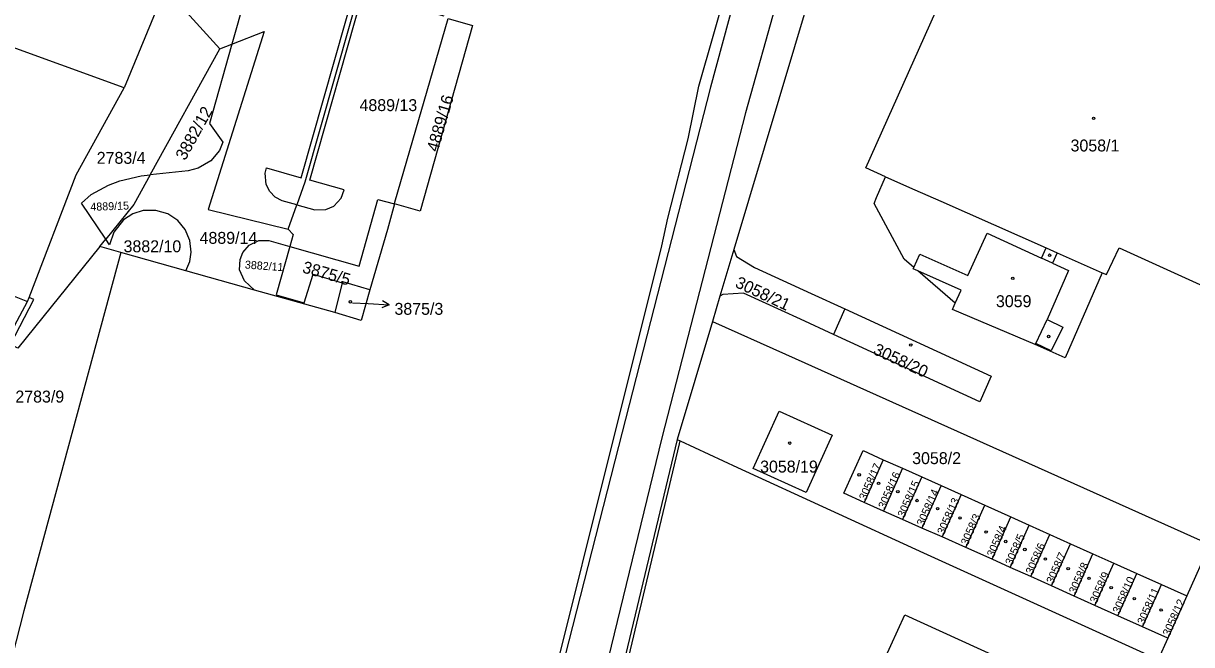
# Model space of a CAD drawing. Extents: x -527335 to -526256, y -1079142 to -1077836.
# Drawn here: x -526891.4 to -526725, y -1078894.6 to -1078806.1 of the extents above; entities that cross this region are included whole.
import ezdxf

# ---------------------------------------------------------------- set-up
doc = ezdxf.new("R2010")
doc.units = 0
for name, color, linetype in [('Hranice parcel', 7, 'Continuous'), ('Parcelní čísla', 7, 'Continuous'), ('Pop  PČ popisy', 7, 'Continuous'), ('Vnitřní kresba', 7, 'Continuous'), ('Značky budov', 7, 'Continuous')]:
    doc.layers.add(name, color=color, linetype=linetype)

msp = doc.modelspace()

# ---------------------------------------------------------------- linework, layer by layer
at = {"layer": 'Hranice parcel'}
for p, q in [((-526774.18, -1078784.68), (-526790.21, -1078838.32)), ((-526871.22, -1078801.11), (-526877.03, -1078815.27)), ((-526863.41, -1078809.75), (-526871.22, -1078801.11)), ((-526877.03, -1078815.27), (-526901.79, -1078806.32)), ((-526863.41, -1078809.75), (-526861.71, -1078809.08)), ((-526873.33, -1078827.67), (-526863.41, -1078809.75)), ((-526853.71, -1078835.4), (-526852.48, -1078831.96)), ((-526880.51, -1078837.89), (-526879.67, -1078836.85)), ((-526880.51, -1078837.89), (-526892.2, -1078852.35)), ((-526790.21, -1078838.32), (-526792.2, -1078844.96)), ((-526858.47, -1078844.1), (-526868.27, -1078841.34)), ((-526896.06, -1078843.62), (-526890.8, -1078845.7)), ((-526847.07, -1078847.31), (-526858.47, -1078844.1)), ((-526845.98, -1078843.08), (-526847.07, -1078847.31)), ((-526890.8, -1078845.7), (-526890.59, -1078845.16)), ((-526792.2, -1078844.96), (-526793.27, -1078848.55)), ((-526774.41, -1078846.79), (-526776, -1078850.44)), ((-526793.27, -1078848.55), (-526798.3, -1078865.38)), ((-526768.92, -1078868.26), (-526771.65, -1078874.34)), ((-526768.92, -1078868.26), (-526766.18, -1078869.49)), ((-526766.18, -1078869.49), (-526768.91, -1078875.57)), ((-526766.18, -1078869.49), (-526763.44, -1078870.72)), ((-526763.44, -1078870.72), (-526766.17, -1078876.8)), ((-526763.44, -1078870.72), (-526760.7, -1078871.95)), ((-526760.7, -1078871.95), (-526763.43, -1078878.03)), ((-526760.7, -1078871.95), (-526757.82, -1078873.24)), ((-526768.91, -1078875.57), (-526771.65, -1078874.34)), ((-526757.82, -1078873.24), (-526760.52, -1078879.26)), ((-526757.82, -1078873.24), (-526754.45, -1078874.76)), ((-526766.17, -1078876.8), (-526768.91, -1078875.57)), ((-526757.15, -1078880.77), (-526754.45, -1078874.76)), ((-526754.45, -1078874.76), (-526750.74, -1078876.42)), ((-526763.43, -1078878.03), (-526766.17, -1078876.8)), ((-526753.44, -1078882.44), (-526750.74, -1078876.42)), ((-526750.83, -1078883.61), (-526748.13, -1078877.59)), ((-526750.74, -1078876.42), (-526748.13, -1078877.59)), ((-526748.13, -1078877.59), (-526745.22, -1078878.9)), ((-526760.52, -1078879.26), (-526763.43, -1078878.03)), ((-526757.15, -1078880.77), (-526760.52, -1078879.26)), ((-526747.92, -1078884.92), (-526745.22, -1078878.9)), ((-526745.22, -1078878.9), (-526742.26, -1078880.23)), ((-526753.44, -1078882.44), (-526757.15, -1078880.77)), ((-526744.97, -1078886.25), (-526742.26, -1078880.23)), ((-526742.26, -1078880.23), (-526739.06, -1078881.66)), ((-526750.83, -1078883.61), (-526753.44, -1078882.44)), ((-526741.76, -1078887.69), (-526739.06, -1078881.66)), ((-526739.06, -1078881.66), (-526736.08, -1078883)), ((-526747.92, -1078884.92), (-526750.83, -1078883.61)), ((-526738.78, -1078889.03), (-526736.08, -1078883)), ((-526736.08, -1078883), (-526732.82, -1078884.46)), ((-526744.97, -1078886.25), (-526747.92, -1078884.92)), ((-526735.53, -1078890.49), (-526732.82, -1078884.46)), ((-526732.82, -1078884.46), (-526729.32, -1078886.04)), ((-526732.02, -1078892.07), (-526729.32, -1078886.04)), ((-526729.32, -1078886.04), (-526725.68, -1078887.67)), ((-526741.76, -1078887.69), (-526744.97, -1078886.25)), ((-526738.78, -1078889.03), (-526741.76, -1078887.69)), ((-526725.68, -1078887.67), (-526728.39, -1078893.7)), ((-526735.53, -1078890.49), (-526738.78, -1078889.03)), ((-526732.02, -1078892.07), (-526735.53, -1078890.49)), ((-526728.39, -1078893.7), (-526732.02, -1078892.07)), ((-526728.39, -1078893.7), (-526729.75, -1078896.73))]:
    msp.add_line(p, q, dxfattribs=at)
for points in [[(-526884.44, -1079141.53), (-526861.26, -1079084.28), (-526853.99, -1079074.79), (-526822.82, -1079003.24), (-526818.77, -1078991.73), (-526809.1, -1078957.32), (-526811.39, -1078950.51), (-526823.11, -1078928.49), (-526800.47, -1078837.81), (-526799.62, -1078833.84), (-526796.71, -1078822.54), (-526795.22, -1078815.04), (-526782.49, -1078770.61), (-526773.56, -1078736.49), (-526766.02, -1078728.13)], [(-526852.48, -1078831.96), (-526854.54, -1078831.4), (-526855.56, -1078830.87), (-526856.3, -1078830.07), (-526856.84, -1078829.04), (-526856.96, -1078827.42), (-526856.79, -1078826.7), (-526851.86, -1078828.1), (-526840.8, -1078789.17), (-526845.77, -1078787.84), (-526843.88, -1078781.19), (-526838.92, -1078782.52), (-526834.15, -1078765.67), (-526839.09, -1078764.32), (-526834.71, -1078748.94), (-526829.81, -1078750.39), (-526823.64, -1078728.74)], [(-526853.42, -1078763.04), (-526851.9, -1078763.85), (-526850.58, -1078764.43), (-526849.29, -1078765.38), (-526848.37, -1078766.67), (-526847.89, -1078768.42), (-526848.14, -1078770.69), (-526851.19, -1078772.01), (-526854.35, -1078783.07), (-526852.4, -1078785.74), (-526853.18, -1078788.48), (-526856.25, -1078789.82), (-526861.71, -1078809.08)], [(-526838.29, -1078782.98), (-526851.34, -1078828.74), (-526852.48, -1078831.96)], [(-526852.48, -1078831.96), (-526849.88, -1078832.66), (-526848.34, -1078832.64), (-526847.17, -1078832.15), (-526846.16, -1078831.02), (-526845.7, -1078829.8), (-526850.63, -1078828.45), (-526843.06, -1078801.82), (-526831.53, -1078805.04)], [(-526830.92, -1078805.41), (-526827.43, -1078806.4), (-526834.91, -1078832.86), (-526838.57, -1078831.82)], [(-526838.57, -1078831.82), (-526838.51, -1078831.59), (-526830.92, -1078805.41)], [(-526861.71, -1078809.08), (-526857.09, -1078807.27), (-526865.1, -1078832.61), (-526853.71, -1078835.4)], [(-526861.71, -1078809.08), (-526864.9, -1078820.36), (-526862.99, -1078823.04), (-526863.47, -1078824.2), (-526864.73, -1078825.69), (-526866.5, -1078826.75), (-526867.93, -1078827.11), (-526873.33, -1078827.67)], [(-526890.59, -1078845.16), (-526883.88, -1078827.7), (-526877.03, -1078815.27)], [(-526879.67, -1078836.85), (-526883.11, -1078831.73), (-526881.77, -1078830.48), (-526879.27, -1078829.14), (-526877.67, -1078828.53), (-526874.63, -1078827.81), (-526873.33, -1078827.67)], [(-526873.33, -1078827.67), (-526875.66, -1078831.89), (-526879.67, -1078836.85)], [(-526743.04, -1078853.75), (-526747.3, -1078851.87), (-526759.08, -1078846.86), (-526758.82, -1078846.29), (-526758.67, -1078845.95), (-526764.01, -1078841.37), (-526764.65, -1078841.08), (-526764.56, -1078840.89), (-526765.97, -1078839.68), (-526770.24, -1078831.76), (-526769.88, -1078830.92), (-526768.59, -1078827.94), (-526764.41, -1078829.8), (-526760.75, -1078831.42), (-526745.71, -1078838.09), (-526744.16, -1078838.78), (-526737.76, -1078841.62), (-526743.04, -1078853.75)], [(-526868.27, -1078841.34), (-526867.71, -1078840.01), (-526867.51, -1078838.71), (-526867.69, -1078837.02), (-526868.37, -1078835.46), (-526869.4, -1078834.19), (-526870.82, -1078833.24), (-526872.55, -1078832.77), (-526874.35, -1078832.78), (-526875.82, -1078833.22), (-526877.17, -1078834.08), (-526878.52, -1078835.85), (-526879.13, -1078837.66), (-526879.67, -1078836.85)], [(-526853.45, -1078837.91), (-526843.6, -1078840.7), (-526840.9, -1078831.21), (-526838.57, -1078831.82)], [(-526838.57, -1078831.82), (-526839.55, -1078835.47), (-526842.04, -1078844.04)], [(-526853.71, -1078835.4), (-526852.96, -1078836.18), (-526853.45, -1078837.91)], [(-526858.47, -1078844.1), (-526859.93, -1078842.78), (-526860.61, -1078841.23), (-526860.55, -1078839.74), (-526860.13, -1078838.75), (-526859.23, -1078837.72), (-526857.88, -1078837.05), (-526856.47, -1078837.05), (-526853.45, -1078837.91)], [(-526868.27, -1078841.34), (-526877.52, -1078838.73), (-526880.51, -1078837.89)], [(-526853.45, -1078837.91), (-526855.39, -1078844.76), (-526851.4, -1078845.9), (-526850.15, -1078841.82), (-526845.98, -1078843.08)], [(-526790.21, -1078838.32), (-526789.81, -1078839.3), (-526787.25, -1078840.87), (-526779.18, -1078844.59), (-526774.41, -1078846.79)], [(-526842.04, -1078844.04), (-526843.31, -1078848.43), (-526847.07, -1078847.31)], [(-526842.04, -1078844.04), (-526845.93, -1078842.9), (-526845.98, -1078843.08)], [(-526898.78, -1078860.48), (-526897.08, -1078857.34), (-526890.8, -1078845.7)], [(-526892.2, -1078852.35), (-526893.23, -1078851.84), (-526889.93, -1078845.45), (-526890.59, -1078845.16)], [(-526776, -1078850.44), (-526780.74, -1078848.26), (-526788.84, -1078844.53), (-526791.8, -1078844.72), (-526792.2, -1078844.96)], [(-526774.41, -1078846.79), (-526753.58, -1078856.38), (-526755.17, -1078860.03), (-526776, -1078850.44)], [(-526793.27, -1078848.55), (-526782.84, -1078853.23), (-526722.4, -1078880.36), (-526725.68, -1078887.67)], [(-526787.47, -1078869.51), (-526783.74, -1078861.33), (-526776.2, -1078864.77), (-526779.93, -1078872.94), (-526787.47, -1078869.51)], [(-526798.3, -1078865.38), (-526811.61, -1078921.08), (-526810.31, -1078930.61), (-526807.74, -1078936.51), (-526806.27, -1078939.34), (-526804.43, -1078942.06), (-526791.96, -1078947.57)], [(-526798.3, -1078865.38), (-526797.84, -1078865.59), (-526789.67, -1078869.35), (-526763.21, -1078881.51), (-526729.75, -1078896.73)], [(-526771.65, -1078874.34), (-526774.53, -1078873.05), (-526771.8, -1078866.97), (-526768.92, -1078868.26)], [(-526771.85, -1078903.46), (-526765.87, -1078890.34), (-526739.82, -1078902.21)]]:
    msp.add_lwpolyline(points, dxfattribs=at)
at = {"layer": 'Pop  PČ popisy'}
for p, q in [((-526844.55, -1078845.91), (-526842.3, -1078846.02)), ((-526842.3, -1078846.02), (-526839.3, -1078846.18)), ((-526839.3, -1078846.18), (-526840.28, -1078845.62)), ((-526839.3, -1078846.18), (-526840.33, -1078846.62))]:
    msp.add_line(p, q, dxfattribs=at)
at = {"layer": 'Vnitřní kresba'}
for p, q in [((-526784.46, -1078781.51), (-526793.55, -1078815.2)), ((-526778.89, -1078784.53), (-526788.56, -1078818.84)), ((-526771.41, -1078826.69), (-526760.66, -1078802.66)), ((-526793.55, -1078815.2), (-526806.66, -1078866.4)), ((-526788.56, -1078818.84), (-526800.46, -1078865.14)), ((-526768.59, -1078827.94), (-526771.41, -1078826.69)), ((-526756.89, -1078842.04), (-526754.14, -1078835.98)), ((-526754.14, -1078835.98), (-526746.37, -1078839.55)), ((-526877.52, -1078838.73), (-526891.36, -1078889.81)), ((-526764.56, -1078840.89), (-526763.7, -1078839)), ((-526763.7, -1078839), (-526756.89, -1078842.04)), ((-526746.37, -1078839.55), (-526745.71, -1078838.09)), ((-526744.16, -1078838.78), (-526744.83, -1078840.26)), ((-526737.13, -1078841.9), (-526735.32, -1078838.08)), ((-526735.32, -1078838.08), (-526723.31, -1078843.53)), ((-526744.83, -1078840.26), (-526746.37, -1078839.55)), ((-526744.83, -1078840.26), (-526742.56, -1078841.3)), ((-526757.83, -1078844.12), (-526764.01, -1078841.37)), ((-526742.56, -1078841.3), (-526745.59, -1078848.3)), ((-526737.76, -1078841.62), (-526737.13, -1078841.9)), ((-526758.67, -1078845.95), (-526757.83, -1078844.12)), ((-526747.22, -1078851.7), (-526745.59, -1078848.3)), ((-526745.59, -1078848.3), (-526743.36, -1078849.37)), ((-526743.36, -1078849.37), (-526745, -1078852.77)), ((-526747.22, -1078851.7), (-526747.3, -1078851.87)), ((-526745, -1078852.77), (-526747.22, -1078851.7)), ((-526800.46, -1078865.14), (-526812.19, -1078913.33)), ((-526811.13, -1078921.2), (-526797.93, -1078865.98)), ((-526797.93, -1078865.98), (-526797.84, -1078865.59)), ((-526806.66, -1078866.4), (-526818.03, -1078910.91)), ((-526891.36, -1078889.81), (-526913.97, -1078978.24))]:
    msp.add_line(p, q, dxfattribs=at)
at = {"layer": 'Značky budov'}
for centre in [(-526738.96, -1078819.64), (-526745.24, -1078839.13), (-526750.48, -1078842.41), (-526844.83, -1078845.77), (-526745.38, -1078850.71), (-526765.01, -1078851.93), (-526782.25, -1078865.9), (-526772.36, -1078870.42), (-526769.6, -1078871.62), (-526766.85, -1078872.81), (-526764.12, -1078874.08), (-526761.18, -1078875.24), (-526757.99, -1078876.56), (-526754.28, -1078878.57), (-526751.49, -1078879.91), (-526748.76, -1078881.05), (-526745.83, -1078882.41), (-526742.59, -1078883.79), (-526739.62, -1078885.16), (-526736.47, -1078886.5), (-526733.18, -1078888.06), (-526729.35, -1078889.67)]:
    msp.add_circle(centre, 0.175, dxfattribs=at)

# ---------------------------------------------------------------- texts
at = {"layer": 'Parcelní čísla'}
for s, p in [('4889/13', (-526843.53, -1078818.6)), ('3058/1', (-526742.25, -1078824.35)), ('2783/4', (-526880.96, -1078826.11)), ('4889/14', (-526866.31, -1078837.51)), ('3882/10', (-526877.14, -1078838.71)), ('3875/3', (-526838.55, -1078847.62)), ('3059', (-526752.88, -1078846.53)), ('2783/9', (-526892.55, -1078860.12)), ('3058/2', (-526764.81, -1078868.89)), ('3058/19', (-526786.47, -1078870.09))]:
    msp.add_text(s, height=1.7, dxfattribs=at).set_placement(p)
for s, height, rotation, p in [('4889/16', 1.7, 74, (-526832.37, -1078824.5)), ('3882/12', 1.7, 61, (-526868.37, -1078825.74)), ('4889/15', 1.139, 2, (-526881.85, -1078832.81)), ('3882/11', 1.139, 356, (-526859.89, -1078841.02)), ('3875/5', 1.7, 344, (-526851.79, -1078841.56)), ('3058/21', 1.7, 335, (-526790.15, -1078843.61)), ('3058/20', 1.7, 335, (-526770.5, -1078853.14)), ('3058/17', 1.14, 66, (-526771.41, -1078874.13)), ('3058/16', 1.14, 66, (-526768.67, -1078875.36)), ('3058/15', 1.14, 66, (-526765.93, -1078876.59)), ('3058/14', 1.14, 66, (-526763.19, -1078877.82)), ('3058/13', 1.14, 66, (-526760.28, -1078879.05)), ('3058/3', 1.14, 66, (-526756.91, -1078880.56)), ('3058/4', 1.14, 66, (-526753.2, -1078882.23)), ('3058/5', 1.14, 66, (-526750.59, -1078883.4)), ('3058/6', 1.14, 66, (-526747.68, -1078884.71)), ('3058/7', 1.14, 66, (-526744.73, -1078886.04)), ('3058/8', 1.14, 66, (-526741.52, -1078887.48)), ('3058/9', 1.14, 66, (-526738.54, -1078888.82)), ('3058/10', 1.14, 66, (-526735.29, -1078890.28)), ('3058/11', 1.14, 66, (-526731.78, -1078891.86)), ('3058/12', 1.14, 66, (-526728.15, -1078893.49))]:
    msp.add_text(s, height=height, rotation=rotation, dxfattribs=at).set_placement(p)

doc.saveas('drawing.dxf')
